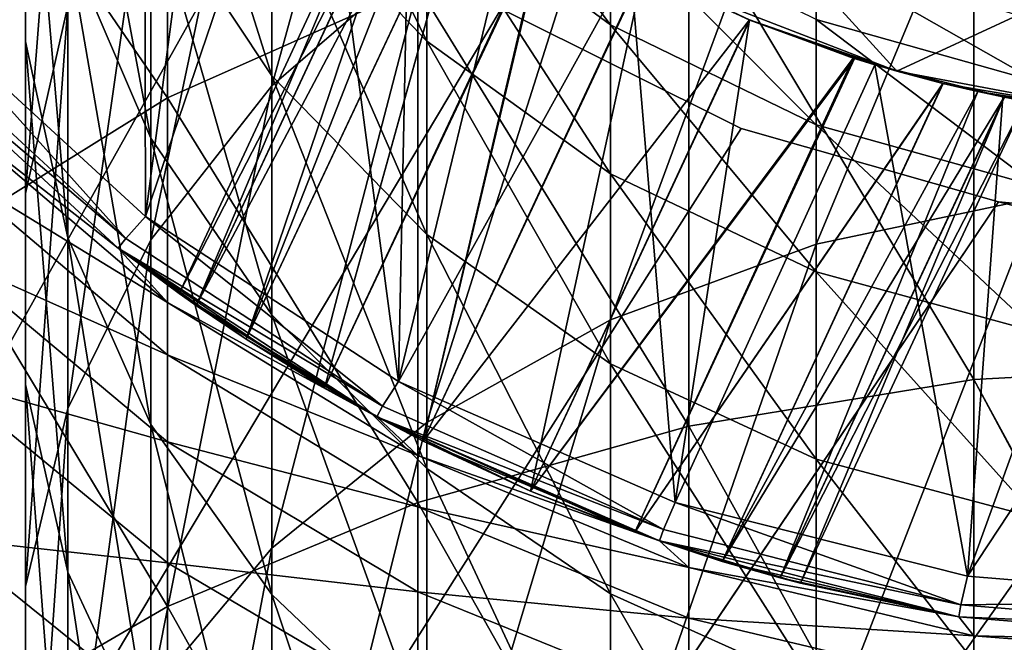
# Model space of a CAD drawing. Header units: millimetres. Extents: x -108 to 102, y -42 to 80.
# Tile 296 of 539: x -71.5 to -66.76, y 25.5 to 28.5. Entities that reach past the tile are written whole.
import ezdxf

# ---------------------------------------------------------------- set-up
doc = ezdxf.new("R2010")
doc.units = ezdxf.units.MM
doc.header["$LTSCALE"] = 81.481481
for name, color, linetype in [('2723', 7, 'CONTINUOUS'), ('2724', 7, 'CONTINUOUS'), ('2726', 7, 'CONTINUOUS'), ('2732', 7, 'CONTINUOUS'), ('2736', 7, 'CONTINUOUS'), ('2744', 7, 'CONTINUOUS'), ('2747', 7, 'CONTINUOUS'), ('2757', 7, 'CONTINUOUS'), ('2758', 7, 'CONTINUOUS'), ('2783', 7, 'CONTINUOUS'), ('2784', 7, 'CONTINUOUS'), ('2790', 7, 'CONTINUOUS')]:
    doc.layers.add(name, color=color, linetype=linetype)

msp = doc.modelspace()

# ---------------------------------------------------------------- linework, layer by layer
at = {"layer": '2723', "color": 7, "linetype": 'CONTINUOUS', "true_color": 0xe6e6e6}
for points in [[(-71.9699, 28.5351, 82.05), (-70.9039, 30.8884, 82.05), (-70.8969, 27.5494, 82.05), (-71.9699, 28.5351, 82.05)], [(-70.9039, 30.8884, 82.05), (-70.5249, 30.3769, 82.05), (-70.8969, 27.5494, 82.05), (-70.9039, 30.8884, 82.05)], [(-70.5249, 30.3769, 82.05), (-70.0959, 29.9041, 82.05), (-70.8969, 27.5494, 82.05), (-70.5249, 30.3769, 82.05)], [(-70.8969, 27.5494, 82.05), (-70.0959, 29.9041, 82.05), (-69.6787, 26.7558, 82.05), (-70.8969, 27.5494, 82.05)], [(-70.0959, 29.9041, 82.05), (-69.6231, 29.4751, 82.05), (-69.6787, 26.7558, 82.05), (-70.0959, 29.9041, 82.05)], [(-69.6231, 29.4751, 82.05), (-69.1116, 29.0961, 82.05), (-69.6787, 26.7558, 82.05), (-69.6231, 29.4751, 82.05)], [(-69.1116, 29.0961, 82.05), (-68.563, 28.7671, 82.05), (-69.6787, 26.7558, 82.05), (-69.1116, 29.0961, 82.05)], [(-69.6787, 26.7558, 82.05), (-68.563, 28.7671, 82.05), (-68.3458, 26.1736, 82.05), (-69.6787, 26.7558, 82.05)], [(-68.563, 28.7671, 82.05), (-67.9884, 28.4954, 82.05), (-68.3458, 26.1736, 82.05), (-68.563, 28.7671, 82.05)], [(-67.9884, 28.4954, 82.05), (-67.3858, 28.2799, 82.05), (-68.3458, 26.1736, 82.05), (-67.9884, 28.4954, 82.05)], [(-68.3458, 26.1736, 82.05), (-67.3858, 28.2799, 82.05), (-66.939, 25.8182, 82.05), (-68.3458, 26.1736, 82.05)], [(-67.3858, 28.2799, 82.05), (-66.7691, 28.1252, 82.05), (-66.939, 25.8182, 82.05), (-67.3858, 28.2799, 82.05)], [(-66.7691, 28.1252, 82.05), (-66.1367, 28.0316, 82.05), (-66.939, 25.8182, 82.05), (-66.7691, 28.1252, 82.05)], [(-66.1367, 28.0316, 82.05), (-65.5, 28, 82.05), (-66.939, 25.8182, 82.05), (-66.1367, 28.0316, 82.05)], [(-66.939, 25.8182, 82.05), (-65.5, 28, 82.05), (-65.5, 25.7, 82.05), (-66.939, 25.8182, 82.05)]]:
    msp.add_3dface(points, dxfattribs=at)
at = {"layer": '2724', "color": 7, "linetype": 'CONTINUOUS', "true_color": 0xe6e6e6}
for points in [[(-72.1215, 28.4045, 82.25), (-71.0279, 27.3977, 82.25), (-72.1215, 28.4045, 182.05), (-72.1215, 28.4045, 82.25)], [(-72.1215, 28.4045, 182.05), (-71.0279, 27.3977, 82.25), (-71.0279, 27.3977, 182.05), (-72.1215, 28.4045, 182.05)], [(-71.0279, 27.3977, 82.25), (-69.7835, 26.5847, 82.25), (-70.7345, 27.1788, 90.05), (-71.0279, 27.3977, 82.25)], [(-71.0279, 27.3977, 182.05), (-71.0279, 27.3977, 82.25), (-70.7345, 27.1788, 90.05), (-71.0279, 27.3977, 182.05)], [(-69.7835, 26.5847, 182.05), (-71.0279, 27.3977, 182.05), (-70.0341, 26.7255, 91.4794), (-69.7835, 26.5847, 182.05)], [(-71.0279, 27.3977, 182.05), (-70.7345, 27.1788, 90.05), (-70.6527, 27.121, 90.6114), (-71.0279, 27.3977, 182.05)], [(-70.0341, 26.7255, 91.4794), (-71.0279, 27.3977, 182.05), (-70.4122, 26.9587, 91.1092), (-70.0341, 26.7255, 91.4794)], [(-70.4122, 26.9587, 91.1092), (-71.0279, 27.3977, 182.05), (-70.6527, 27.121, 90.6114), (-70.4122, 26.9587, 91.1092)], [(-70.7345, 27.1788, 90.05), (-69.7835, 26.5847, 82.25), (-70.6527, 27.121, 89.4887), (-70.7345, 27.1788, 90.05)], [(-70.6527, 27.121, 89.4887), (-69.7835, 26.5847, 82.25), (-70.4122, 26.9587, 88.9908), (-70.6527, 27.121, 89.4887)], [(-70.4122, 26.9587, 88.9908), (-69.7835, 26.5847, 82.25), (-70.0341, 26.7255, 88.6206), (-70.4122, 26.9587, 88.9908)], [(-70.0341, 26.7255, 88.6206), (-69.7835, 26.5847, 82.25), (-69.5602, 26.4679, 88.4251), (-70.0341, 26.7255, 88.6206)], [(-69.5601, 26.4679, 91.6749), (-69.7835, 26.5847, 182.05), (-70.0341, 26.7255, 91.4794), (-69.5601, 26.4679, 91.6749)], [(-69.7835, 26.5847, 82.25), (-68.4223, 25.9876, 82.25), (-69.5602, 26.4679, 88.4251), (-69.7835, 26.5847, 82.25)], [(-68.4223, 25.9876, 182.05), (-69.7835, 26.5847, 182.05), (-68.5412, 26.0294, 91.4794), (-68.4223, 25.9876, 182.05)], [(-68.5412, 26.0294, 91.4794), (-69.7835, 26.5847, 182.05), (-69.0432, 26.2268, 91.6749), (-68.5412, 26.0294, 91.4794)], [(-69.0432, 26.2268, 91.6749), (-69.7835, 26.5847, 182.05), (-69.5601, 26.4679, 91.6749), (-69.0432, 26.2268, 91.6749)], [(-69.5602, 26.4679, 88.4251), (-68.4223, 25.9876, 82.25), (-69.0432, 26.2268, 88.4251), (-69.5602, 26.4679, 88.4251)], [(-69.0432, 26.2268, 88.4251), (-68.4223, 25.9876, 82.25), (-68.5411, 26.0294, 88.6206), (-69.0432, 26.2268, 88.4251)], [(-68.1195, 25.8896, 91.1092), (-68.4223, 25.9876, 182.05), (-68.5412, 26.0294, 91.4794), (-68.1195, 25.8896, 91.1092)], [(-68.5411, 26.0294, 88.6206), (-68.4223, 25.9876, 82.25), (-68.1195, 25.8896, 88.9908), (-68.5411, 26.0294, 88.6206)], [(-68.4223, 25.9876, 82.25), (-66.9814, 25.6227, 82.25), (-68.1195, 25.8896, 88.9908), (-68.4223, 25.9876, 82.25)], [(-68.4223, 25.9876, 182.05), (-66.9814, 25.6227, 82.25), (-66.9814, 25.6227, 182.05), (-68.4223, 25.9876, 182.05)], [(-66.9814, 25.6227, 82.25), (-68.4223, 25.9876, 182.05), (-67.7437, 25.7842, 90.05), (-66.9814, 25.6227, 82.25)], [(-67.7437, 25.7842, 90.05), (-68.4223, 25.9876, 182.05), (-67.8405, 25.8097, 90.6113), (-67.7437, 25.7842, 90.05)], [(-67.8405, 25.8097, 90.6113), (-68.4223, 25.9876, 182.05), (-68.1195, 25.8896, 91.1092), (-67.8405, 25.8097, 90.6113)], [(-68.1195, 25.8896, 88.9908), (-66.9814, 25.6227, 82.25), (-67.8405, 25.8097, 89.4886), (-68.1195, 25.8896, 88.9908)], [(-67.8405, 25.8097, 89.4886), (-66.9814, 25.6227, 82.25), (-67.7437, 25.7842, 90.05), (-67.8405, 25.8097, 89.4886)], [(-66.9814, 25.6227, 82.25), (-65.5, 25.5, 82.25), (-66.9814, 25.6227, 182.05), (-66.9814, 25.6227, 82.25)], [(-66.9814, 25.6227, 182.05), (-65.5, 25.5, 82.25), (-65.5, 25.5, 182.05), (-66.9814, 25.6227, 182.05)]]:
    msp.add_3dface(points, dxfattribs=at)
at = {"layer": '2726', "color": 7, "linetype": 'CONTINUOUS', "true_color": 0xe6e6e6}
for points in [[(-70.7901, 30.3979, 213.9114), (-71.864, 29.6883, 213.3302), (-70.7901, 28.1212, 216.5041), (-70.7901, 30.3979, 213.9114)], [(-69.5859, 28.6586, 217.0097), (-70.7901, 30.3979, 213.9114), (-70.7901, 28.1212, 216.5041), (-69.5859, 28.6586, 217.0097)], [(-70.7901, 28.1212, 216.5041), (-71.864, 29.6883, 213.3302), (-71.864, 27.4532, 215.8756), (-70.7901, 28.1212, 216.5041)], [(-65.5, 29.3731, 217.6819), (-66.9079, 29.2924, 217.6059), (-65.5, 26.869, 220.1687), (-65.5, 29.3731, 217.6819)], [(-66.9079, 29.2924, 217.6059), (-68.2812, 29.0522, 217.38), (-66.9079, 26.7649, 220.1141), (-66.9079, 29.2924, 217.6059)], [(-65.5, 26.869, 220.1687), (-66.9079, 29.2924, 217.6059), (-65.5, 26.8402, 220.1954), (-65.5, 26.869, 220.1687)], [(-65.5, 26.8402, 220.1954), (-66.9079, 29.2924, 217.6059), (-66.9079, 26.7649, 220.1141), (-65.5, 26.8402, 220.1954)], [(-68.2812, 29.0522, 217.38), (-69.5859, 28.6586, 217.0097), (-68.2812, 26.5409, 219.8722), (-68.2812, 29.0522, 217.38)], [(-66.9079, 26.7649, 220.1141), (-68.2812, 29.0522, 217.38), (-68.2812, 26.5409, 219.8722), (-66.9079, 26.7649, 220.1141)], [(-69.5859, 28.6586, 217.0097), (-70.7901, 28.1212, 216.5041), (-69.5859, 26.1736, 219.4758), (-69.5859, 28.6586, 217.0097)], [(-68.2812, 26.5409, 219.8722), (-69.5859, 28.6586, 217.0097), (-69.5859, 26.1736, 219.4758), (-68.2812, 26.5409, 219.8722)], [(-72.1215, 28.4045, 182.05), (-71.0279, 27.3977, 182.05), (-71.864, 28.05, 184.56), (-72.1215, 28.4045, 182.05)], [(-70.7901, 28.1212, 216.5041), (-71.864, 27.4532, 215.8756), (-70.7901, 25.6721, 218.9345), (-70.7901, 28.1212, 216.5041)], [(-69.5859, 26.1736, 219.4758), (-70.7901, 28.1212, 216.5041), (-70.7901, 25.6721, 218.9345), (-69.5859, 26.1736, 219.4758)], [(-71.864, 28.05, 184.56), (-71.0279, 27.3977, 182.05), (-70.7901, 27.1349, 184.4972), (-71.864, 28.05, 184.56)], [(-71.864, 28.05, 184.56), (-70.7901, 27.1349, 184.4972), (-71.864, 27.7918, 187.0608), (-71.864, 28.05, 184.56)], [(-71.864, 27.7918, 187.0608), (-70.7901, 27.1349, 184.4972), (-70.7901, 26.8832, 186.9353), (-71.864, 27.7918, 187.0608)], [(-71.864, 27.7918, 187.0608), (-70.7901, 26.8832, 186.9353), (-71.864, 27.3627, 189.5379), (-71.864, 27.7918, 187.0608)], [(-70.7901, 25.6721, 218.9345), (-71.864, 27.4532, 215.8756), (-71.864, 25.0487, 218.2617), (-70.7901, 25.6721, 218.9345)], [(-71.864, 27.3627, 189.5379), (-70.7901, 26.8832, 186.9353), (-70.7901, 26.4648, 189.3504), (-71.864, 27.3627, 189.5379)], [(-71.864, 27.3627, 189.5379), (-70.7901, 26.4648, 189.3504), (-71.864, 26.7647, 191.9798), (-71.864, 27.3627, 189.5379)], [(-71.0279, 27.3977, 182.05), (-69.7835, 26.5847, 182.05), (-70.7901, 27.1349, 184.4972), (-71.0279, 27.3977, 182.05)], [(-70.7901, 27.1349, 184.4972), (-69.7835, 26.5847, 182.05), (-69.5859, 26.3987, 184.4466), (-70.7901, 27.1349, 184.4972)], [(-70.7901, 27.1349, 184.4972), (-69.5859, 26.3987, 184.4466), (-70.7901, 26.8832, 186.9353), (-70.7901, 27.1349, 184.4972)], [(-70.7901, 26.8832, 186.9353), (-69.5859, 26.3987, 184.4466), (-69.5859, 26.1522, 186.8344), (-70.7901, 26.8832, 186.9353)], [(-70.7901, 26.8832, 186.9353), (-69.5859, 26.1522, 186.8344), (-70.7901, 26.4648, 189.3504), (-70.7901, 26.8832, 186.9353)], [(-65.5, 26.8402, 220.1954), (-66.9079, 26.7649, 220.1141), (-65.5, 24.1743, 222.5024), (-65.5, 26.8402, 220.1954)], [(-71.864, 26.7647, 191.9798), (-70.7901, 26.4648, 189.3504), (-70.7901, 25.8818, 191.7312), (-71.864, 26.7647, 191.9798)], [(-71.864, 26.7647, 191.9798), (-70.7901, 25.8818, 191.7312), (-71.864, 26.0007, 194.3749), (-71.864, 26.7647, 191.9798)], [(-66.9079, 26.7649, 220.1141), (-68.2812, 26.5409, 219.8722), (-66.9079, 24.0714, 222.443), (-66.9079, 26.7649, 220.1141)], [(-65.5, 24.1743, 222.5024), (-66.9079, 26.7649, 220.1141), (-65.5, 24.141, 222.5292), (-65.5, 24.1743, 222.5024)], [(-65.5, 24.141, 222.5292), (-66.9079, 26.7649, 220.1141), (-66.9079, 24.0714, 222.443), (-65.5, 24.141, 222.5292)], [(-69.7835, 26.5847, 182.05), (-68.4223, 25.9876, 182.05), (-69.5859, 26.3987, 184.4466), (-69.7835, 26.5847, 182.05)], [(-68.2812, 26.5409, 219.8722), (-69.5859, 26.1736, 219.4758), (-68.2812, 23.8645, 222.1863), (-68.2812, 26.5409, 219.8722)], [(-66.9079, 24.0714, 222.443), (-68.2812, 26.5409, 219.8722), (-68.2812, 23.8645, 222.1863), (-66.9079, 24.0714, 222.443)], [(-70.7901, 26.4648, 189.3504), (-69.5859, 26.1522, 186.8344), (-69.5859, 25.7425, 189.1996), (-70.7901, 26.4648, 189.3504)], [(-70.7901, 26.4648, 189.3504), (-69.5859, 25.7425, 189.1996), (-70.7901, 25.8818, 191.7312), (-70.7901, 26.4648, 189.3504)], [(-69.5859, 26.3987, 184.4466), (-68.4223, 25.9876, 182.05), (-68.2812, 25.8596, 184.4096), (-69.5859, 26.3987, 184.4466)], [(-69.5859, 26.3987, 184.4466), (-68.2812, 25.8596, 184.4096), (-69.5859, 26.1522, 186.8344), (-69.5859, 26.3987, 184.4466)], [(-69.5859, 26.1736, 219.4758), (-70.7901, 25.6721, 218.9345), (-69.5859, 23.5252, 221.7656), (-69.5859, 26.1736, 219.4758)], [(-68.2812, 23.8645, 222.1863), (-69.5859, 26.1736, 219.4758), (-69.5859, 23.5252, 221.7656), (-68.2812, 23.8645, 222.1863)], [(-69.5859, 26.1522, 186.8344), (-68.2812, 25.8596, 184.4096), (-68.2812, 25.6168, 186.7605), (-69.5859, 26.1522, 186.8344)], [(-69.5859, 26.1522, 186.8344), (-68.2812, 25.6168, 186.7605), (-69.5859, 25.7425, 189.1996), (-69.5859, 26.1522, 186.8344)], [(-71.864, 26.0007, 194.3749), (-70.7901, 25.8818, 191.7312), (-70.7901, 25.1369, 194.0663), (-71.864, 26.0007, 194.3749)], [(-71.864, 26.0007, 194.3749), (-70.7901, 25.1369, 194.0663), (-71.864, 25.0742, 196.712), (-71.864, 26.0007, 194.3749)], [(-68.4223, 25.9876, 182.05), (-66.9814, 25.6227, 182.05), (-68.2812, 25.8596, 184.4096), (-68.4223, 25.9876, 182.05)], [(-70.7901, 25.8818, 191.7312), (-69.5859, 25.7425, 189.1996), (-69.5859, 25.1716, 191.5312), (-70.7901, 25.8818, 191.7312)], [(-70.7901, 25.8818, 191.7312), (-69.5859, 25.1716, 191.5312), (-70.7901, 25.1369, 194.0663), (-70.7901, 25.8818, 191.7312)], [(-68.2812, 25.8596, 184.4096), (-66.9814, 25.6227, 182.05), (-66.9079, 25.5307, 184.387), (-68.2812, 25.8596, 184.4096)], [(-68.2812, 25.8596, 184.4096), (-66.9079, 25.5307, 184.387), (-68.2812, 25.6168, 186.7605), (-68.2812, 25.8596, 184.4096)], [(-69.5859, 25.7425, 189.1996), (-68.2812, 25.6168, 186.7605), (-68.2812, 25.2135, 189.0892), (-69.5859, 25.7425, 189.1996)], [(-69.5859, 25.7425, 189.1996), (-68.2812, 25.2135, 189.0892), (-69.5859, 25.1716, 191.5312), (-69.5859, 25.7425, 189.1996)], [(-70.7901, 25.6721, 218.9345), (-71.864, 25.0487, 218.2617), (-70.7901, 23.062, 221.1912), (-70.7901, 25.6721, 218.9345)], [(-69.5859, 23.5252, 221.7656), (-70.7901, 25.6721, 218.9345), (-70.7901, 23.062, 221.1912), (-69.5859, 23.5252, 221.7656)], [(-68.2812, 25.6168, 186.7605), (-66.9079, 25.5307, 184.387), (-66.9079, 25.2903, 186.7154), (-68.2812, 25.6168, 186.7605)], [(-68.2812, 25.6168, 186.7605), (-66.9079, 25.2903, 186.7154), (-68.2812, 25.2135, 189.0892), (-68.2812, 25.6168, 186.7605)], [(-66.9814, 25.6227, 182.05), (-65.5, 25.5, 182.05), (-66.9079, 25.5307, 184.387), (-66.9814, 25.6227, 182.05)], [(-66.9079, 25.5307, 184.387), (-65.5, 25.5, 182.05), (-65.5, 25.4201, 184.3794), (-66.9079, 25.5307, 184.387)], [(-66.9079, 25.5307, 184.387), (-65.5, 25.4201, 184.3794), (-66.9079, 25.2903, 186.7154), (-66.9079, 25.5307, 184.387)]]:
    msp.add_3dface(points, dxfattribs=at)
at = {"layer": '2732', "color": 7, "linetype": 'CONTINUOUS', "true_color": 0xe6e6e6}
for points in [[(-70.2881, 30.2027, 208.0334), (-69.5422, 30.882, 208.4895), (-70.2881, 28.1782, 210.8205), (-70.2881, 30.2027, 208.0334)], [(-70.2881, 28.1782, 210.8205), (-69.5422, 30.882, 208.4895), (-69.5422, 28.822, 211.3255), (-70.2881, 28.1782, 210.8205)], [(-71.4744, 29.8415, 200.2606), (-71.4744, 30.8416, 200.7356), (-71.4744, 28.392, 203.0423), (-71.4744, 29.8415, 200.2606)], [(-71.4744, 28.392, 203.0423), (-71.4744, 30.8416, 200.7356), (-71.4744, 29.3543, 203.5899), (-71.4744, 28.392, 203.0423)], [(-71.4744, 29.3543, 203.5899), (-71.271, 30.3003, 204.1282), (-71.4744, 27.6603, 206.3265), (-71.4744, 29.3543, 203.5899)], [(-71.4744, 27.6603, 206.3265), (-71.271, 30.3003, 204.1282), (-71.271, 28.5639, 206.9332), (-71.4744, 27.6603, 206.3265)], [(-70.871, 29.4211, 207.5087), (-70.2881, 30.2027, 208.0334), (-70.871, 27.4375, 210.2395), (-70.871, 29.4211, 207.5087)], [(-70.871, 27.4375, 210.2395), (-70.2881, 30.2027, 208.0334), (-70.2881, 28.1782, 210.8205), (-70.871, 27.4375, 210.2395)], [(-70.871, 29.1039, 196.6135), (-71.271, 30.0667, 196.9864), (-70.871, 27.9258, 199.3507), (-70.871, 29.1039, 196.6135)], [(-70.871, 27.9258, 199.3507), (-71.271, 30.0667, 196.9864), (-71.271, 28.8584, 199.7937), (-70.871, 27.9258, 199.3507)], [(-70.2881, 29.1762, 193.5226), (-70.871, 30.0767, 193.7968), (-70.2881, 28.2261, 196.2736), (-70.2881, 29.1762, 193.5226)], [(-70.2881, 28.2261, 196.2736), (-70.871, 30.0767, 193.7968), (-70.871, 29.1039, 196.6135), (-70.2881, 28.2261, 196.2736)], [(-67.6674, 29.7353, 212.0419), (-66.6025, 29.9737, 212.229), (-67.6674, 27.4161, 214.7836), (-67.6674, 29.7353, 212.0419)], [(-67.6674, 27.4161, 214.7836), (-66.6025, 29.9737, 212.229), (-66.6025, 27.6401, 214.9877), (-67.6674, 27.4161, 214.7836)], [(-69.5422, 29.1223, 190.5291), (-70.2881, 29.9205, 190.709), (-69.5422, 28.3934, 193.2842), (-69.5422, 29.1223, 190.5291)], [(-69.5422, 28.3934, 193.2842), (-70.2881, 29.9205, 190.709), (-70.2881, 29.1762, 193.5226), (-69.5422, 28.3934, 193.2842)], [(-71.271, 28.8584, 199.7937), (-71.4744, 29.8415, 200.2606), (-71.271, 27.446, 202.504), (-71.271, 28.8584, 199.7937)], [(-71.271, 27.446, 202.504), (-71.4744, 29.8415, 200.2606), (-71.4744, 28.392, 203.0423), (-71.271, 27.446, 202.504)], [(-68.6586, 29.347, 211.7373), (-67.6674, 29.7353, 212.0419), (-68.6586, 27.0513, 214.4512), (-68.6586, 29.347, 211.7373)], [(-68.6586, 27.0513, 214.4512), (-67.6674, 29.7353, 212.0419), (-67.6674, 27.4161, 214.7836), (-68.6586, 27.0513, 214.4512)], [(-68.6586, 28.9858, 187.6294), (-69.5422, 29.6457, 187.7276), (-68.6586, 28.4714, 190.3824), (-68.6586, 28.9858, 187.6294)], [(-68.6586, 28.4714, 190.3824), (-69.5422, 29.6457, 187.7276), (-69.5422, 29.1223, 190.5291), (-68.6586, 28.4714, 190.3824)], [(-71.271, 28.5639, 206.9332), (-70.871, 29.4211, 207.5087), (-71.271, 26.6252, 209.6023), (-71.271, 28.5639, 206.9332)], [(-71.271, 26.6252, 209.6023), (-70.871, 29.4211, 207.5087), (-70.871, 27.4375, 210.2395), (-71.271, 26.6252, 209.6023)], [(-71.4744, 28.392, 203.0423), (-71.4744, 29.3543, 203.5899), (-71.4744, 26.741, 205.7094), (-71.4744, 28.392, 203.0423)], [(-71.4744, 26.741, 205.7094), (-71.4744, 29.3543, 203.5899), (-71.4744, 27.6603, 206.3265), (-71.4744, 26.741, 205.7094)], [(-69.5422, 28.822, 211.3255), (-68.6586, 29.347, 211.7373), (-69.5422, 26.5582, 214.0017), (-69.5422, 28.822, 211.3255)], [(-69.5422, 26.5582, 214.0017), (-68.6586, 29.347, 211.7373), (-68.6586, 27.0513, 214.4512), (-69.5422, 26.5582, 214.0017)], [(-69.5422, 28.3934, 193.2842), (-70.2881, 29.1762, 193.5226), (-69.5422, 27.4631, 195.978), (-69.5422, 28.3934, 193.2842)], [(-69.5422, 27.4631, 195.978), (-70.2881, 29.1762, 193.5226), (-70.2881, 28.2261, 196.2736), (-69.5422, 27.4631, 195.978)], [(-68.6586, 28.4714, 190.3824), (-69.5422, 29.1223, 190.5291), (-68.6586, 27.7551, 193.0899), (-68.6586, 28.4714, 190.3824)], [(-68.6586, 27.7551, 193.0899), (-69.5422, 29.1223, 190.5291), (-69.5422, 28.3934, 193.2842), (-68.6586, 27.7551, 193.0899)], [(-70.2881, 28.2261, 196.2736), (-70.871, 29.1039, 196.6135), (-70.2881, 27.0754, 198.9468), (-70.2881, 28.2261, 196.2736)], [(-70.2881, 27.0754, 198.9468), (-70.871, 29.1039, 196.6135), (-70.871, 27.9258, 199.3507), (-70.2881, 27.0754, 198.9468)], [(-67.6674, 28.4976, 187.5567), (-68.6586, 28.9858, 187.6294), (-67.6674, 27.9899, 190.2739), (-67.6674, 28.4976, 187.5567)], [(-67.6674, 27.9899, 190.2739), (-68.6586, 28.9858, 187.6294), (-68.6586, 28.4714, 190.3824), (-67.6674, 27.9899, 190.2739)], [(-70.871, 27.9258, 199.3507), (-71.271, 28.8584, 199.7937), (-70.871, 26.5487, 201.9934), (-70.871, 27.9258, 199.3507)], [(-70.871, 26.5487, 201.9934), (-71.271, 28.8584, 199.7937), (-71.271, 27.446, 202.504), (-70.871, 26.5487, 201.9934)], [(-70.2881, 28.1782, 210.8205), (-69.5422, 28.822, 211.3255), (-70.2881, 25.9534, 213.4506), (-70.2881, 28.1782, 210.8205)], [(-70.2881, 25.9534, 213.4506), (-69.5422, 28.822, 211.3255), (-69.5422, 26.5582, 214.0017), (-70.2881, 25.9534, 213.4506)], [(-66.6025, 28.5011, 184.7872), (-67.6674, 28.8032, 184.8095), (-66.6025, 28.1979, 187.5121), (-66.6025, 28.5011, 184.7872)], [(-66.6025, 28.1979, 187.5121), (-67.6674, 28.8032, 184.8095), (-67.6674, 28.4976, 187.5567), (-66.6025, 28.1979, 187.5121)], [(-71.4744, 27.6603, 206.3265), (-71.271, 28.5639, 206.9332), (-71.4744, 25.7688, 208.9306), (-71.4744, 27.6603, 206.3265)], [(-71.4744, 25.7688, 208.9306), (-71.271, 28.5639, 206.9332), (-71.271, 26.6252, 209.6023), (-71.4744, 25.7688, 208.9306)], [(-66.6025, 28.1979, 187.5121), (-67.6674, 28.4976, 187.5567), (-66.6025, 27.6943, 190.2073), (-66.6025, 28.1979, 187.5121)], [(-66.6025, 27.6943, 190.2073), (-67.6674, 28.4976, 187.5567), (-67.6674, 27.9899, 190.2739), (-66.6025, 27.6943, 190.2073)], [(-67.6674, 27.9899, 190.2739), (-68.6586, 28.4714, 190.3824), (-67.6674, 27.283, 192.9461), (-67.6674, 27.9899, 190.2739)], [(-67.6674, 27.283, 192.9461), (-68.6586, 28.4714, 190.3824), (-68.6586, 27.7551, 193.0899), (-67.6674, 27.283, 192.9461)], [(-71.271, 27.446, 202.504), (-71.4744, 28.392, 203.0423), (-71.271, 25.8374, 205.1027), (-71.271, 27.446, 202.504)], [(-71.271, 25.8374, 205.1027), (-71.4744, 28.392, 203.0423), (-71.4744, 26.741, 205.7094), (-71.271, 25.8374, 205.1027)], [(-68.6586, 27.7551, 193.0899), (-69.5422, 28.3934, 193.2842), (-68.6586, 26.8408, 195.7371), (-68.6586, 27.7551, 193.0899)], [(-68.6586, 26.8408, 195.7371), (-69.5422, 28.3934, 193.2842), (-69.5422, 27.4631, 195.978), (-68.6586, 26.8408, 195.7371)], [(-69.5422, 27.4631, 195.978), (-70.2881, 28.2261, 196.2736), (-69.5422, 26.3363, 198.5958), (-69.5422, 27.4631, 195.978)], [(-69.5422, 26.3363, 198.5958), (-70.2881, 28.2261, 196.2736), (-70.2881, 27.0754, 198.9468), (-69.5422, 26.3363, 198.5958)], [(-70.871, 27.4375, 210.2395), (-70.2881, 28.1782, 210.8205), (-70.871, 25.2577, 212.8164), (-70.871, 27.4375, 210.2395)], [(-70.871, 25.2577, 212.8164), (-70.2881, 28.1782, 210.8205), (-70.2881, 25.9534, 213.4506), (-70.871, 25.2577, 212.8164)], [(-66.6025, 27.6943, 190.2073), (-67.6674, 27.9899, 190.2739), (-66.6025, 26.9931, 192.8578), (-66.6025, 27.6943, 190.2073)], [(-66.6025, 26.9931, 192.8578), (-67.6674, 27.9899, 190.2739), (-67.6674, 27.283, 192.9461), (-66.6025, 26.9931, 192.8578)], [(-70.2881, 27.0754, 198.9468), (-70.871, 27.9258, 199.3507), (-70.2881, 25.7305, 201.5279), (-70.2881, 27.0754, 198.9468)], [(-70.2881, 25.7305, 201.5279), (-70.871, 27.9258, 199.3507), (-70.871, 26.5487, 201.9934), (-70.2881, 25.7305, 201.5279)], [(-67.6674, 27.283, 192.9461), (-68.6586, 27.7551, 193.0899), (-67.6674, 26.3806, 195.5588), (-67.6674, 27.283, 192.9461)], [(-67.6674, 26.3806, 195.5588), (-68.6586, 27.7551, 193.0899), (-68.6586, 26.8408, 195.7371), (-67.6674, 26.3806, 195.5588)], [(-71.4744, 26.741, 205.7094), (-71.4744, 27.6603, 206.3265), (-71.4744, 24.8976, 208.2472), (-71.4744, 26.741, 205.7094)], [(-71.4744, 24.8976, 208.2472), (-71.4744, 27.6603, 206.3265), (-71.4744, 25.7688, 208.9306), (-71.4744, 24.8976, 208.2472)], [(-67.6674, 27.4161, 214.7836), (-66.6025, 27.6401, 214.9877), (-67.6674, 24.9008, 217.3466), (-67.6674, 27.4161, 214.7836)], [(-67.6674, 24.9008, 217.3466), (-66.6025, 27.6401, 214.9877), (-66.6025, 25.109, 217.5667), (-67.6674, 24.9008, 217.3466)], [(-68.6586, 26.8408, 195.7371), (-69.5422, 27.4631, 195.978), (-68.6586, 25.7336, 198.3095), (-68.6586, 26.8408, 195.7371)], [(-68.6586, 25.7336, 198.3095), (-69.5422, 27.4631, 195.978), (-69.5422, 26.3363, 198.5958), (-68.6586, 25.7336, 198.3095)], [(-70.871, 26.5487, 201.9934), (-71.271, 27.446, 202.504), (-70.871, 24.9802, 204.5272), (-70.871, 26.5487, 201.9934)], [(-70.871, 24.9802, 204.5272), (-71.271, 27.446, 202.504), (-71.271, 25.8374, 205.1027), (-70.871, 24.9802, 204.5272)], [(-71.271, 26.6252, 209.6023), (-70.871, 27.4375, 210.2395), (-71.271, 24.4946, 212.121), (-71.271, 26.6252, 209.6023)], [(-71.271, 24.4946, 212.121), (-70.871, 27.4375, 210.2395), (-70.871, 25.2577, 212.8164), (-71.271, 24.4946, 212.121)], [(-68.6586, 27.0513, 214.4512), (-67.6674, 27.4161, 214.7836), (-68.6586, 24.5615, 216.9881), (-68.6586, 27.0513, 214.4512)], [(-68.6586, 24.5615, 216.9881), (-67.6674, 27.4161, 214.7836), (-67.6674, 24.9008, 217.3466), (-68.6586, 24.5615, 216.9881)], [(-66.6025, 26.9931, 192.8578), (-67.6674, 27.283, 192.9461), (-66.6025, 26.0981, 195.4494), (-66.6025, 26.9931, 192.8578)], [(-66.6025, 26.0981, 195.4494), (-67.6674, 27.283, 192.9461), (-67.6674, 26.3806, 195.5588), (-66.6025, 26.0981, 195.4494)], [(-69.5422, 26.3363, 198.5958), (-70.2881, 27.0754, 198.9468), (-69.5422, 25.0193, 201.1232), (-69.5422, 26.3363, 198.5958)], [(-69.5422, 25.0193, 201.1232), (-70.2881, 27.0754, 198.9468), (-70.2881, 25.7305, 201.5279), (-69.5422, 25.0193, 201.1232)], [(-69.5422, 26.5582, 214.0017), (-68.6586, 27.0513, 214.4512), (-69.5422, 24.1029, 216.5034), (-69.5422, 26.5582, 214.0017)], [(-69.5422, 24.1029, 216.5034), (-68.6586, 27.0513, 214.4512), (-68.6586, 24.5615, 216.9881), (-69.5422, 24.1029, 216.5034)], [(-67.6674, 26.3806, 195.5588), (-68.6586, 26.8408, 195.7371), (-67.6674, 25.2878, 198.0978), (-67.6674, 26.3806, 195.5588)], [(-67.6674, 25.2878, 198.0978), (-68.6586, 26.8408, 195.7371), (-68.6586, 25.7336, 198.3095), (-67.6674, 25.2878, 198.0978)], [(-71.271, 25.8374, 205.1027), (-71.4744, 26.741, 205.7094), (-71.271, 24.0413, 207.5755), (-71.271, 25.8374, 205.1027)], [(-71.271, 24.0413, 207.5755), (-71.4744, 26.741, 205.7094), (-71.4744, 24.8976, 208.2472), (-71.271, 24.0413, 207.5755)], [(-71.4744, 25.7688, 208.9306), (-71.271, 26.6252, 209.6023), (-71.4744, 23.6902, 211.3878), (-71.4744, 25.7688, 208.9306)], [(-71.4744, 23.6902, 211.3878), (-71.271, 26.6252, 209.6023), (-71.271, 24.4946, 212.121), (-71.4744, 23.6902, 211.3878)], [(-70.2881, 25.7305, 201.5279), (-70.871, 26.5487, 201.9934), (-70.2881, 24.1987, 204.0025), (-70.2881, 25.7305, 201.5279)], [(-70.2881, 24.1987, 204.0025), (-70.871, 26.5487, 201.9934), (-70.871, 24.9802, 204.5272), (-70.2881, 24.1987, 204.0025)], [(-70.2881, 25.9534, 213.4506), (-69.5422, 26.5582, 214.0017), (-70.2881, 23.5405, 215.9091), (-70.2881, 25.9534, 213.4506)], [(-70.2881, 23.5405, 215.9091), (-69.5422, 26.5582, 214.0017), (-69.5422, 24.1029, 216.5034), (-70.2881, 23.5405, 215.9091)], [(-66.6025, 26.0981, 195.4494), (-67.6674, 26.3806, 195.5588), (-66.6025, 25.0141, 197.9678), (-66.6025, 26.0981, 195.4494)], [(-66.6025, 25.0141, 197.9678), (-67.6674, 26.3806, 195.5588), (-67.6674, 25.2878, 198.0978), (-66.6025, 25.0141, 197.9678)], [(-68.6586, 25.7336, 198.3095), (-69.5422, 26.3363, 198.5958), (-68.6586, 24.4394, 200.7932), (-68.6586, 25.7336, 198.3095)], [(-68.6586, 24.4394, 200.7932), (-69.5422, 26.3363, 198.5958), (-69.5422, 25.0193, 201.1232), (-68.6586, 24.4394, 200.7932)], [(-70.871, 25.2577, 212.8164), (-70.2881, 25.9534, 213.4506), (-70.871, 22.8935, 215.2253), (-70.871, 25.2577, 212.8164)], [(-70.871, 22.8935, 215.2253), (-70.2881, 25.9534, 213.4506), (-70.2881, 23.5405, 215.9091), (-70.871, 22.8935, 215.2253)], [(-70.871, 24.9802, 204.5272), (-71.271, 25.8374, 205.1027), (-70.871, 23.2289, 206.9383), (-70.871, 24.9802, 204.5272)], [(-70.871, 23.2289, 206.9383), (-71.271, 25.8374, 205.1027), (-71.271, 24.0413, 207.5755), (-70.871, 23.2289, 206.9383)], [(-71.4744, 24.8976, 208.2472), (-71.4744, 25.7688, 208.9306), (-71.4744, 22.8718, 210.642), (-71.4744, 24.8976, 208.2472)], [(-71.4744, 22.8718, 210.642), (-71.4744, 25.7688, 208.9306), (-71.4744, 23.6902, 211.3878), (-71.4744, 22.8718, 210.642)], [(-69.5422, 25.0193, 201.1232), (-70.2881, 25.7305, 201.5279), (-69.5422, 23.5193, 203.5464), (-69.5422, 25.0193, 201.1232)], [(-69.5422, 23.5193, 203.5464), (-70.2881, 25.7305, 201.5279), (-70.2881, 24.1987, 204.0025), (-69.5422, 23.5193, 203.5464)], [(-67.6674, 25.2878, 198.0978), (-68.6586, 25.7336, 198.3095), (-67.6674, 24.0104, 200.5491), (-67.6674, 25.2878, 198.0978)], [(-67.6674, 24.0104, 200.5491), (-68.6586, 25.7336, 198.3095), (-68.6586, 24.4394, 200.7932), (-67.6674, 24.0104, 200.5491)]]:
    msp.add_3dface(points, dxfattribs=at)
at = {"layer": '2736', "color": 7, "linetype": 'CONTINUOUS', "true_color": 0xe6e6e6}
for points in [[(-67.9884, 28.4954, 82.05), (-68.563, 28.7671, 82.05), (-68.4995, 28.7335, 88.4246), (-67.9884, 28.4954, 82.05)], [(-68.502, 28.7348, 91.675), (-68.3973, 28.6815, 94.0497), (-67.9893, 28.4956, 91.6754), (-68.502, 28.7348, 91.675)], [(-67.9868, 28.4945, 88.425), (-67.9884, 28.4954, 82.05), (-68.4995, 28.7335, 88.4246), (-67.9868, 28.4945, 88.425)], [(-68.3973, 28.6815, 94.0497), (-67.2789, 28.2481, 94.0497), (-67.9893, 28.4956, 91.6754), (-68.3973, 28.6815, 94.0497)], [(-67.9893, 28.4956, 91.6754), (-67.2789, 28.2481, 94.0497), (-67.4891, 28.3118, 91.4863), (-67.9893, 28.4956, 91.6754)], [(-67.3858, 28.2799, 82.05), (-67.9884, 28.4954, 82.05), (-67.4839, 28.3102, 88.6172), (-67.3858, 28.2799, 82.05)], [(-67.4839, 28.3102, 88.6172), (-67.9884, 28.4954, 82.05), (-67.9868, 28.4945, 88.425), (-67.4839, 28.3102, 88.6172)], [(-67.4891, 28.3118, 91.4863), (-67.2789, 28.2481, 94.0497), (-67.0572, 28.1893, 91.1203), (-67.4891, 28.3118, 91.4863)], [(-67.056, 28.189, 88.9808), (-67.3858, 28.2799, 82.05), (-67.4839, 28.3102, 88.6172), (-67.056, 28.189, 88.9808)], [(-66.7691, 28.1252, 82.05), (-67.3858, 28.2799, 82.05), (-67.056, 28.189, 88.9808), (-66.7691, 28.1252, 82.05)], [(-67.2789, 28.2481, 94.0497), (-66.0998, 28.0277, 94.0497), (-67.0572, 28.1893, 91.1203), (-67.2789, 28.2481, 94.0497)], [(-67.0572, 28.1893, 91.1203), (-66.0998, 28.0277, 94.0497), (-66.8892, 28.1502, 90.8806), (-67.0572, 28.1893, 91.1203)], [(-66.7624, 28.1238, 89.4867), (-66.7691, 28.1252, 82.05), (-67.056, 28.189, 88.9808), (-66.7624, 28.1238, 89.4867)], [(-66.8892, 28.1502, 90.8806), (-66.0998, 28.0277, 94.0497), (-66.7615, 28.1236, 90.6105), (-66.8892, 28.1502, 90.8806)], [(-66.1367, 28.0316, 82.05), (-66.7691, 28.1252, 82.05), (-66.6616, 28.1046, 90.05), (-66.1367, 28.0316, 82.05)], [(-66.6616, 28.1046, 90.05), (-66.7691, 28.1252, 82.05), (-66.7624, 28.1238, 89.4867), (-66.6616, 28.1046, 90.05)]]:
    msp.add_3dface(points, dxfattribs=at)
at = {"layer": '2744', "color": 7, "linetype": 'CONTINUOUS', "true_color": 0xe6e6e6}
for points in [[(-72.0784, 28.4441, 82.1086), (-71.9699, 28.5351, 82.05), (-70.9919, 27.444, 82.1086), (-72.0784, 28.4441, 82.1086)], [(-71.9699, 28.5351, 82.05), (-70.8969, 27.5494, 82.05), (-70.9919, 27.444, 82.1086), (-71.9699, 28.5351, 82.05)], [(-72.1215, 28.4045, 82.25), (-72.0784, 28.4441, 82.1086), (-70.9919, 27.444, 82.1086), (-72.1215, 28.4045, 82.25)], [(-71.0279, 27.3977, 82.25), (-72.1215, 28.4045, 82.25), (-70.9919, 27.444, 82.1086), (-71.0279, 27.3977, 82.25)], [(-70.9919, 27.444, 82.1086), (-70.8969, 27.5494, 82.05), (-69.7556, 26.6363, 82.1086), (-70.9919, 27.444, 82.1086)], [(-70.8969, 27.5494, 82.05), (-69.6787, 26.7558, 82.05), (-69.7556, 26.6363, 82.1086), (-70.8969, 27.5494, 82.05)], [(-71.0279, 27.3977, 82.25), (-70.9919, 27.444, 82.1086), (-69.7556, 26.6363, 82.1086), (-71.0279, 27.3977, 82.25)], [(-69.7835, 26.5847, 82.25), (-71.0279, 27.3977, 82.25), (-69.7556, 26.6363, 82.1086), (-69.7835, 26.5847, 82.25)], [(-69.7556, 26.6363, 82.1086), (-69.6787, 26.7558, 82.05), (-68.4033, 26.043, 82.1086), (-69.7556, 26.6363, 82.1086)], [(-69.6787, 26.7558, 82.05), (-68.3458, 26.1736, 82.05), (-68.4033, 26.043, 82.1086), (-69.6787, 26.7558, 82.05)], [(-69.7835, 26.5847, 82.25), (-69.7556, 26.6363, 82.1086), (-68.4033, 26.043, 82.1086), (-69.7835, 26.5847, 82.25)], [(-68.4223, 25.9876, 82.25), (-69.7835, 26.5847, 82.25), (-68.4033, 26.043, 82.1086), (-68.4223, 25.9876, 82.25)], [(-68.4033, 26.043, 82.1086), (-68.3458, 26.1736, 82.05), (-66.9717, 25.6805, 82.1086), (-68.4033, 26.043, 82.1086)], [(-68.3458, 26.1736, 82.05), (-66.939, 25.8182, 82.05), (-66.9717, 25.6805, 82.1086), (-68.3458, 26.1736, 82.05)], [(-68.4223, 25.9876, 82.25), (-68.4033, 26.043, 82.1086), (-66.9717, 25.6805, 82.1086), (-68.4223, 25.9876, 82.25)], [(-66.9814, 25.6227, 82.25), (-68.4223, 25.9876, 82.25), (-66.9717, 25.6805, 82.1086), (-66.9814, 25.6227, 82.25)], [(-66.939, 25.8182, 82.05), (-65.5, 25.7, 82.05), (-66.9717, 25.6805, 82.1086), (-66.939, 25.8182, 82.05)], [(-65.5, 25.7, 82.05), (-65.5, 25.5586, 82.1086), (-66.9717, 25.6805, 82.1086), (-65.5, 25.7, 82.05)], [(-65.5, 25.5586, 82.1086), (-66.9814, 25.6227, 82.25), (-66.9717, 25.6805, 82.1086), (-65.5, 25.5586, 82.1086)], [(-65.5, 25.5, 82.25), (-66.9814, 25.6227, 82.25), (-65.5, 25.5586, 82.1086), (-65.5, 25.5, 82.25)]]:
    msp.add_3dface(points, dxfattribs=at)
at = {"layer": '2747', "color": 7, "linetype": 'CONTINUOUS', "true_color": 0xe6e6e6}
for points in [[(-67.8413, 28.8672, 94.45), (-67.2789, 28.2481, 94.0497), (-68.3973, 28.6815, 94.0497), (-67.8413, 28.8672, 94.45)], [(-67.8413, 28.8672, 94.45), (-66.6972, 28.5186, 94.45), (-67.2789, 28.2481, 94.0497), (-67.8413, 28.8672, 94.45)], [(-66.6972, 28.5186, 94.45), (-66.0998, 28.0277, 94.0497), (-67.2789, 28.2481, 94.0497), (-66.6972, 28.5186, 94.45)]]:
    msp.add_3dface(points, dxfattribs=at)
at = {"layer": '2757', "color": 7, "linetype": 'CONTINUOUS', "true_color": 0xe6e6e6}
for points in [[(-70.7345, 27.1788, 90.05), (-70.6527, 27.121, 89.4887), (-69.6524, 29.4993, 90.05), (-70.7345, 27.1788, 90.05)], [(-69.6524, 29.4993, 90.05), (-70.6527, 27.121, 89.4887), (-69.5738, 29.435, 89.4895), (-69.6524, 29.4993, 90.05)], [(-70.6527, 27.121, 89.4887), (-69.4713, 29.3542, 89.2194), (-69.5738, 29.435, 89.4895), (-70.6527, 27.121, 89.4887)], [(-70.6527, 27.121, 89.4887), (-70.4122, 26.9587, 88.9908), (-69.4713, 29.3542, 89.2194), (-70.6527, 27.121, 89.4887)], [(-70.4122, 26.9587, 88.9908), (-69.3334, 29.2507, 88.9797), (-69.4713, 29.3542, 89.2194), (-70.4122, 26.9587, 88.9908)], [(-70.4122, 26.9587, 88.9908), (-70.0341, 26.7255, 88.6206), (-69.3334, 29.2507, 88.9797), (-70.4122, 26.9587, 88.9908)], [(-70.0341, 26.7255, 88.6206), (-68.9618, 28.9986, 88.6137), (-69.3334, 29.2507, 88.9797), (-70.0341, 26.7255, 88.6206)], [(-70.0341, 26.7255, 88.6206), (-69.5602, 26.4679, 88.4251), (-68.9618, 28.9986, 88.6137), (-70.0341, 26.7255, 88.6206)], [(-69.5602, 26.4679, 88.4251), (-68.4995, 28.7335, 88.4246), (-68.9618, 28.9986, 88.6137), (-69.5602, 26.4679, 88.4251)], [(-69.5602, 26.4679, 88.4251), (-69.0432, 26.2268, 88.4251), (-68.4995, 28.7335, 88.4246), (-69.5602, 26.4679, 88.4251)], [(-69.0432, 26.2268, 88.4251), (-67.9868, 28.4945, 88.425), (-68.4995, 28.7335, 88.4246), (-69.0432, 26.2268, 88.4251)], [(-69.0432, 26.2268, 88.4251), (-67.4839, 28.3102, 88.6172), (-67.9868, 28.4945, 88.425), (-69.0432, 26.2268, 88.4251)], [(-69.0432, 26.2268, 88.4251), (-68.5411, 26.0294, 88.6206), (-67.4839, 28.3102, 88.6172), (-69.0432, 26.2268, 88.4251)], [(-68.5411, 26.0294, 88.6206), (-67.056, 28.189, 88.9808), (-67.4839, 28.3102, 88.6172), (-68.5411, 26.0294, 88.6206)], [(-68.5411, 26.0294, 88.6206), (-68.1195, 25.8896, 88.9908), (-67.056, 28.189, 88.9808), (-68.5411, 26.0294, 88.6206)], [(-68.1195, 25.8896, 88.9908), (-66.7624, 28.1238, 89.4867), (-67.056, 28.189, 88.9808), (-68.1195, 25.8896, 88.9908)], [(-68.1195, 25.8896, 88.9908), (-67.8405, 25.8097, 89.4886), (-66.7624, 28.1238, 89.4867), (-68.1195, 25.8896, 88.9908)], [(-67.8405, 25.8097, 89.4886), (-67.7437, 25.7842, 90.05), (-66.7624, 28.1238, 89.4867), (-67.8405, 25.8097, 89.4886)], [(-67.7437, 25.7842, 90.05), (-66.6616, 28.1046, 90.05), (-66.7624, 28.1238, 89.4867), (-67.7437, 25.7842, 90.05)]]:
    msp.add_3dface(points, dxfattribs=at)
at = {"layer": '2758', "color": 7, "linetype": 'CONTINUOUS', "true_color": 0xe6e6e6}
for points in [[(-70.7345, 27.1788, 90.05), (-69.6524, 29.4993, 90.05), (-69.573, 29.4344, 90.6133), (-70.7345, 27.1788, 90.05)], [(-70.6527, 27.121, 90.6114), (-70.7345, 27.1788, 90.05), (-69.573, 29.4344, 90.6133), (-70.6527, 27.121, 90.6114)], [(-70.4122, 26.9587, 91.1092), (-70.6527, 27.121, 90.6114), (-69.573, 29.4344, 90.6133), (-70.4122, 26.9587, 91.1092)], [(-70.4122, 26.9587, 91.1092), (-69.573, 29.4344, 90.6133), (-69.3343, 29.2514, 91.1192), (-70.4122, 26.9587, 91.1092)], [(-70.0341, 26.7255, 91.4794), (-70.4122, 26.9587, 91.1092), (-69.3343, 29.2514, 91.1192), (-70.0341, 26.7255, 91.4794)], [(-70.0341, 26.7255, 91.4794), (-69.3343, 29.2514, 91.1192), (-68.9665, 29.0015, 91.4828), (-70.0341, 26.7255, 91.4794)], [(-69.5601, 26.4679, 91.6749), (-70.0341, 26.7255, 91.4794), (-68.9665, 29.0015, 91.4828), (-69.5601, 26.4679, 91.6749)], [(-69.5601, 26.4679, 91.6749), (-68.9665, 29.0015, 91.4828), (-68.502, 28.7348, 91.675), (-69.5601, 26.4679, 91.6749)], [(-69.5601, 26.4679, 91.6749), (-68.502, 28.7348, 91.675), (-67.9893, 28.4956, 91.6754), (-69.5601, 26.4679, 91.6749)], [(-69.0432, 26.2268, 91.6749), (-69.5601, 26.4679, 91.6749), (-67.9893, 28.4956, 91.6754), (-69.0432, 26.2268, 91.6749)], [(-69.0432, 26.2268, 91.6749), (-67.9893, 28.4956, 91.6754), (-67.4891, 28.3118, 91.4863), (-69.0432, 26.2268, 91.6749)], [(-68.5412, 26.0294, 91.4794), (-69.0432, 26.2268, 91.6749), (-67.4891, 28.3118, 91.4863), (-68.5412, 26.0294, 91.4794)], [(-68.5412, 26.0294, 91.4794), (-67.4891, 28.3118, 91.4863), (-67.0572, 28.1893, 91.1203), (-68.5412, 26.0294, 91.4794)], [(-68.1195, 25.8896, 91.1092), (-68.5412, 26.0294, 91.4794), (-67.0572, 28.1893, 91.1203), (-68.1195, 25.8896, 91.1092)], [(-68.1195, 25.8896, 91.1092), (-67.0572, 28.1893, 91.1203), (-66.8892, 28.1502, 90.8806), (-68.1195, 25.8896, 91.1092)], [(-67.8405, 25.8097, 90.6113), (-68.1195, 25.8896, 91.1092), (-66.8892, 28.1502, 90.8806), (-67.8405, 25.8097, 90.6113)], [(-67.8405, 25.8097, 90.6113), (-66.8892, 28.1502, 90.8806), (-66.7615, 28.1236, 90.6105), (-67.8405, 25.8097, 90.6113)], [(-67.8405, 25.8097, 90.6113), (-66.7615, 28.1236, 90.6105), (-66.6616, 28.1046, 90.05), (-67.8405, 25.8097, 90.6113)], [(-67.7437, 25.7842, 90.05), (-67.8405, 25.8097, 90.6113), (-66.6616, 28.1046, 90.05), (-67.7437, 25.7842, 90.05)]]:
    msp.add_3dface(points, dxfattribs=at)
at = {"layer": '2783', "color": 7, "linetype": 'CONTINUOUS', "true_color": 0x96918c}
for points in [[(-71.0869, 30.2829, 82.05), (-71.766, 31.3807, 82.05), (-92.5, -10.5, 82.05), (-71.0869, 30.2829, 82.05)], [(-70.2153, 29.3264, 82.05), (-71.0869, 30.2829, 82.05), (-92.5, -10.5, 82.05), (-70.2153, 29.3264, 82.05)], [(-69.1836, 28.5481, 82.05), (-70.2153, 29.3264, 82.05), (-92.5, -10.5, 82.05), (-69.1836, 28.5481, 82.05)], [(-68.0287, 27.9733, 82.05), (-69.1836, 28.5481, 82.05), (-92.5, -10.5, 82.05), (-68.0287, 27.9733, 82.05)], [(-66.7898, 27.62, 82.05), (-68.0287, 27.9733, 82.05), (-92.5, -10.5, 82.05), (-66.7898, 27.62, 82.05)], [(87.5, -10.5, 82.05), (-66.7898, 27.62, 82.05), (-92.5, -10.5, 82.05), (87.5, -10.5, 82.05)], [(-65.5, 27.5, 82.05), (-66.7898, 27.62, 82.05), (87.5, -10.5, 82.05), (-65.5, 27.5, 82.05)]]:
    msp.add_3dface(points, dxfattribs=at)
at = {"layer": '2784', "color": 7, "linetype": 'CONTINUOUS', "true_color": 0x96918c}
for points in [[(-59.9131, 30.2829, 80.05), (33.7808, 35.6255, 80.05), (-92.5, -10.5, 80.05), (-59.9131, 30.2829, 80.05)], [(33.7808, 35.6255, 80.05), (33.7808, 33.3745, 80.05), (-92.5, -10.5, 80.05), (33.7808, 35.6255, 80.05)], [(33.7808, 33.3745, 80.05), (34.0236, 31.1443, 80.05), (-92.5, -10.5, 80.05), (33.7808, 33.3745, 80.05)], [(-71.766, 31.3807, 80.05), (-71.0869, 30.2829, 80.05), (-92.5, -10.5, 80.05), (-71.766, 31.3807, 80.05)], [(34.0236, 31.1443, 80.05), (34.5065, 28.9481, 80.05), (-92.5, -10.5, 80.05), (34.0236, 31.1443, 80.05)], [(-60.7847, 29.3264, 80.05), (-59.9131, 30.2829, 80.05), (-92.5, -10.5, 80.05), (-60.7847, 29.3264, 80.05)], [(-71.0869, 30.2829, 80.05), (-70.2153, 29.3264, 80.05), (-92.5, -10.5, 80.05), (-71.0869, 30.2829, 80.05)], [(-61.8164, 28.5481, 80.05), (-60.7847, 29.3264, 80.05), (-92.5, -10.5, 80.05), (-61.8164, 28.5481, 80.05)], [(-70.2153, 29.3264, 80.05), (-69.1836, 28.5481, 80.05), (-92.5, -10.5, 80.05), (-70.2153, 29.3264, 80.05)], [(34.5065, 28.9481, 80.05), (35.2245, 26.8193, 80.05), (-92.5, -10.5, 80.05), (34.5065, 28.9481, 80.05)], [(-62.9713, 27.9733, 80.05), (-61.8164, 28.5481, 80.05), (-92.5, -10.5, 80.05), (-62.9713, 27.9733, 80.05)], [(-69.1836, 28.5481, 80.05), (-68.0287, 27.9733, 80.05), (-92.5, -10.5, 80.05), (-69.1836, 28.5481, 80.05)], [(-64.2102, 27.62, 80.05), (-62.9713, 27.9733, 80.05), (-92.5, -10.5, 80.05), (-64.2102, 27.62, 80.05)], [(-68.0287, 27.9733, 80.05), (-66.7898, 27.62, 80.05), (-92.5, -10.5, 80.05), (-68.0287, 27.9733, 80.05)], [(-65.5, 27.5, 80.05), (-64.2102, 27.62, 80.05), (-92.5, -10.5, 80.05), (-65.5, 27.5, 80.05)], [(-66.7898, 27.62, 80.05), (-65.5, 27.5, 80.05), (-92.5, -10.5, 80.05), (-66.7898, 27.62, 80.05)], [(35.2245, 26.8193, 80.05), (36.1664, 24.7822, 80.05), (-92.5, -10.5, 80.05), (35.2245, 26.8193, 80.05)]]:
    msp.add_3dface(points, dxfattribs=at)
at = {"layer": '2790', "color": 7, "linetype": 'CONTINUOUS', "true_color": 0x96918c}
for points in [[(-69.1836, 28.5481, 82.05), (-68.0287, 27.9733, 82.05), (-69.1836, 28.5481, 80.05), (-69.1836, 28.5481, 82.05)], [(-68.0287, 27.9733, 82.05), (-68.0287, 27.9733, 80.05), (-69.1836, 28.5481, 80.05), (-68.0287, 27.9733, 82.05)], [(-68.0287, 27.9733, 82.05), (-66.7898, 27.62, 82.05), (-68.0287, 27.9733, 80.05), (-68.0287, 27.9733, 82.05)], [(-66.7898, 27.62, 82.05), (-66.7898, 27.62, 80.05), (-68.0287, 27.9733, 80.05), (-66.7898, 27.62, 82.05)], [(-66.7898, 27.62, 82.05), (-65.5, 27.5, 82.05), (-66.7898, 27.62, 80.05), (-66.7898, 27.62, 82.05)], [(-65.5, 27.5, 82.05), (-65.5, 27.5, 80.05), (-66.7898, 27.62, 80.05), (-65.5, 27.5, 82.05)]]:
    msp.add_3dface(points, dxfattribs=at)

doc.saveas('drawing.dxf')
